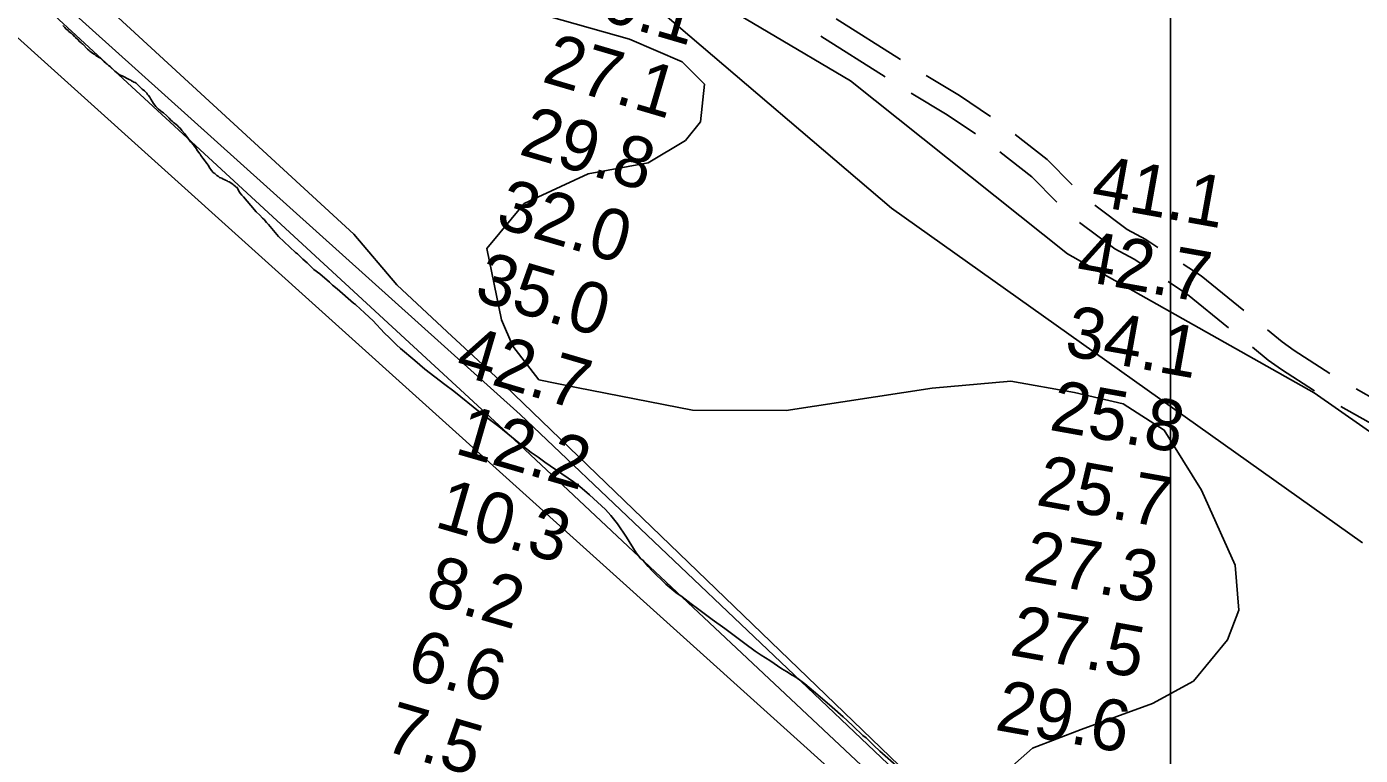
# Model space of a CAD drawing. Extents: x 3263578 to 3301413, y 764927 to 798602.
# Drawn here: x 3284573 to 3286323, y 786091 to 787047 of the extents above; entities that cross this region are included whole.
import ezdxf

# ---------------------------------------------------------------- set-up
doc = ezdxf.new("R2010")
doc.units = 0
for name, color, linetype in [('V-GRID-MAJR', 7, 'Continuous'), ('V-RIVR-RANG', 7, 'Continuous'), ('V-ROAD-CNTR', 7, 'Continuous'), ('V-SITE-VEGE', 7, 'Continuous'), ('V-TOPO-DPTH', 7, 'Continuous'), ('V-TOPO-MAJR', 7, 'Continuous'), ('V-TOPO-MINR', 7, 'Continuous')]:
    doc.layers.add(name, color=color, linetype=linetype)

msp = doc.modelspace()

# ---------------------------------------------------------------- linework, layer by layer
at = {"layer": 'V-GRID-MAJR'}
msp.add_spline([(3286075.4, 775830.8), (3286074.5, 781889.4), (3286073.6, 787951.5), (3286072.7, 794013.5), (3286072.7, 794016.9)], degree=3, dxfattribs=at)
at = {"layer": 'V-ROAD-CNTR'}
for p, q in [((3285719.4, 787004.4), (3285634.9, 787057.8)), ((3285699.5, 786981.5), (3285614.9, 787034.9))]:
    msp.add_line(p, q, dxfattribs=at)
for points in [[(3285837.7, 786929.6), (3285796.8, 786956.9), (3285753.3, 786983.2)], [(3285817.8, 786906.8), (3285780.7, 786931.5), (3285733.3, 786960.2)], [(3285944.6, 786839.7), (3285912, 786872.9), (3285869.8, 786905.8)], [(3285924.8, 786817), (3285892, 786850.5), (3285850, 786883.1)], [(3286057.2, 786757.6), (3286041.4, 786768), (3286016.8, 786781.1), (3285974.3, 786813.1)], [(3286037.3, 786734.8), (3286026.1, 786742.2), (3286000.6, 786755.7), (3285954.5, 786790.4)], [(3286169.9, 786674.8), (3286113.9, 786720.2), (3286090.6, 786735.6)], [(3286150.1, 786652.2), (3286096.2, 786696), (3286070.7, 786712.8)], [(3286282.7, 786592.2), (3286236.3, 786622.5), (3286220.3, 786633.8), (3286200.9, 786649.5)], [(3286262.8, 786569.4), (3286219.4, 786597.6), (3286202.1, 786609.9), (3286181.2, 786626.9)], [(3286407.1, 786528.3), (3286346.9, 786555.6), (3286317.3, 786572.1)], [(3286386.7, 786504.6), (3286333.4, 786528.8), (3286297.2, 786548.9)]]:
    msp.add_lwpolyline(points, dxfattribs=at)
at = {"layer": 'V-SITE-VEGE'}
for points in [[(3284620, 787048.7), (3284622.5, 787046.4), (3284624.1, 787044.7), (3284627.1, 787042.2), (3284628, 787041.2), (3284629.8, 787039.7), (3284630.8, 787038.7), (3284632.6, 787037.2), (3284633.6, 787036.6), (3284635.3, 787034.6), (3284636.9, 787033.3), (3284639.3, 787031), (3284642.6, 787027.5), (3284644.2, 787026.1), (3284645.4, 787024.8), (3284646.4, 787024.2), (3284652.3, 787018), (3284654.8, 787015.9), (3284655.6, 787015.1), (3284659.2, 787012.6), (3284660.4, 787011.5), (3284662, 787010.7), (3284664, 787009.2), (3284669.5, 787005.9), (3284670.3, 787005), (3284672.3, 787003.4), (3284674.3, 787001.3), (3284676, 786999.8), (3284676.8, 786998.8), (3284678.4, 786998)], [(3284678.4, 786998), (3284679.2, 786997.1), (3284680.2, 786996.3), (3284682, 786995), (3284686.3, 786991.3), (3284688.5, 786989), (3284694.6, 786984.2), (3284695.8, 786983.8), (3284698.6, 786982.5), (3284706.4, 786978.5), (3284707, 786978.1), (3284709.2, 786977), (3284710.1, 786976.2), (3284712.1, 786975.3), (3284713.3, 786974.7), (3284715.1, 786974), (3284716.1, 786973), (3284718.1, 786971.5), (3284720.8, 786968.7), (3284721.6, 786968), (3284724.2, 786965.5), (3284727.2, 786963), (3284730.1, 786959.9), (3284731.3, 786958.5), (3284732.7, 786957.1), (3284734.4, 786954.8), (3284735.6, 786952.3), (3284737.9, 786948.7), (3284739.1, 786946.6), (3284742.2, 786942.7), (3284745.5, 786939.2), (3284750.1, 786935.6), (3284752.3, 786934.2), (3284756.6, 786930.2), (3284758.6, 786928.2), (3284759.8, 786927.1), (3284761.9, 786924.6), (3284764.1, 786923), (3284765.3, 786921.7), (3284766.5, 786920.7), (3284770.8, 786917.4), (3284771.4, 786916.5), (3284772.4, 786915.5), (3284774, 786914.1), (3284776.1, 786911.2), (3284779.8, 786907), (3284781, 786905.4), (3284784.7, 786900.7), (3284787.8, 786896.4), (3284792.1, 786891.2), (3284795.3, 786886.9), (3284796.4, 786885), (3284798.8, 786882), (3284799.3, 786880.9), (3284800.1, 786880.1), (3284801.3, 786878.3), (3284804, 786874.8), (3284806.8, 786870.7), (3284808.1, 786869), (3284809.1, 786867.6), (3284811.1, 786865.1), (3284812, 786863.1), (3284815.1, 786858.5), (3284817.3, 786856.1), (3284818.5, 786855), (3284819.5, 786854.6), (3284822.4, 786852.1), (3284823.8, 786851.1), (3284825.6, 786849.6), (3284828.8, 786848.5), (3284830.4, 786847.3), (3284832, 786846.8), (3284833.4, 786845.8), (3284835.6, 786844.9), (3284836.6, 786844.3), (3284838.4, 786843.6), (3284840.5, 786842.4), (3284842.5, 786840.9), (3284843.7, 786840.3), (3284844.5, 786839.4), (3284846.5, 786837.8), (3284847.5, 786836.8), (3284848.7, 786836.3), (3284851, 786831.6), (3284852.9, 786828.7), (3284854.8, 786826.3), (3284857.1, 786823.9), (3284866.7, 786812.5), (3284873.9, 786804.3), (3284878.6, 786799.9), (3284882, 786796.2), (3284884.3, 786794.1), (3284887.4, 786790.5), (3284890.1, 786787.6), (3284903.1, 786771.8), (3284925.5, 786751.1), (3284927.9, 786749.3), (3284930.4, 786747), (3284935, 786742.2), (3284940.7, 786737.3), (3284947, 786731.3)], [(3284947, 786731.3), (3284949.5, 786728.7), (3284957.3, 786723), (3284970.1, 786712.1), (3284973.9, 786708.3), (3284980, 786703.4), (3285001.6, 786684.6), (3285004.1, 786682.8), (3285010.8, 786676.7), (3285015.4, 786672.3), (3285022.4, 786665.9), (3285026.7, 786661.8), (3285042.2, 786645.3), (3285048.2, 786639.7), (3285052.1, 786635.6), (3285058.1, 786630), (3285063.4, 786625.1), (3285082.2, 786609.3), (3285095.3, 786598), (3285121.2, 786578), (3285133.3, 786568.9), (3285167.7, 786541.1), (3285192.2, 786522.5), (3285213.8, 786505.2), (3285222.3, 786498.1), (3285234.8, 786488.6), (3285243.7, 786482.5), (3285252.5, 786475.7), (3285290.3, 786450.3), (3285298.8, 786443.9), (3285311.2, 786433), (3285332.1, 786413.9), (3285339.1, 786406), (3285348.2, 786395.2), (3285359.7, 786377.5), (3285372.5, 786356.8), (3285378.8, 786348.9), (3285381.3, 786347.1), (3285388.3, 786338.9), (3285393.6, 786333.3), (3285411.6, 786315.7), (3285424.7, 786304.7), (3285432.9, 786299.1), (3285444.6, 786290), (3285453.2, 786283.9), (3285472.4, 786269.6), (3285489.1, 786257.5), (3285515, 786237.8), (3285528.5, 786228), (3285536.7, 786222.7), (3285547.8, 786215.8), (3285563.8, 786204.8), (3285569.8, 786201.4), (3285577.3, 786196.4), (3285582, 786193.7), (3285588.7, 786188.8), (3285593.7, 786185), (3285611.1, 786170.7), (3285629.8, 786154.6), (3285644.4, 786141.8), (3285649.3, 786136.9), (3285657.4, 786129.4), (3285670.1, 786117.4), (3285674.4, 786114), (3285684.3, 786104.3), (3285692.4, 786096.8), (3285717.2, 786075)]]:
    msp.add_lwpolyline(points, dxfattribs=at)
at = {"layer": 'V-TOPO-DPTH'}
msp.add_lwpolyline([(3287407, 784330.7), (3287311.5, 784434.4), (3287196.3, 784560), (3287127.7, 784631.4), (3287054.2, 784749.6), (3286985.6, 784843.2), (3286904.8, 784968.7), (3286811.8, 785128.7), (3286743.3, 785244.4), (3286689.3, 785296.2), (3285860.1, 785897.9), (3285198, 786519), (3284396.1, 787258.3), (3284165.5, 787472.7), (3284069.9, 787561.4), (3283479.1, 788192.1), (3283405.6, 788288.2), (3283042.1, 788658.5)], dxfattribs=at)
at = {"layer": 'V-TOPO-MAJR'}
msp.add_lwpolyline([(3285848.2, 786061.4), (3285892.5, 786100.6), (3285956.5, 786125.1), (3286050, 786159.2), (3286104.1, 786188.6), (3286148.5, 786242.6), (3286163.3, 786281.8), (3286158.6, 786340.8), (3286114.6, 786439.3), (3286065.6, 786518), (3286011.6, 786552.6), (3285947.7, 786567.5), (3285864.2, 786582.4), (3285761, 786572.9), (3285569.2, 786543.9), (3285446.3, 786544.2), (3285294, 786574), (3285244.8, 786584), (3285210.5, 786628.3), (3285195.9, 786662.8), (3285176.4, 786756.2), (3285225.7, 786815.1), (3285309.4, 786854.2), (3285388.1, 786868.7), (3285437.3, 786898.1), (3285457, 786922.6), (3285462.1, 786971.8), (3285432.7, 787001.4), (3285363.9, 787031), (3285241.1, 787065.7)], dxfattribs=at)
at = {"layer": 'V-TOPO-MINR'}
for points in [[(3283483, 788673.9), (3283706, 788480.4), (3283912, 788302.9), (3284073.8, 788140.3), (3284279.9, 787987.4), (3284589.1, 787790), (3284922.8, 787553.2), (3285227, 787316.5), (3285374.1, 787168.6), (3285437.8, 787104.6), (3285653.8, 786976.2), (3285938.4, 786749.4), (3286262.3, 786566.7), (3286856.1, 786152.3), (3287224.2, 785890.9), (3287641.3, 785604.7), (3287818, 785501.1)], [(3283042.1, 788658.5), (3283405.6, 788288.2), (3283479.1, 788192.1), (3284069.9, 787561.4), (3284165.5, 787472.7), (3284396.1, 787258.3), (3285198, 786519), (3285860.1, 785897.9), (3286689.3, 785296.2), (3286743.3, 785244.4), (3286811.8, 785128.7), (3286904.8, 784968.7), (3286985.6, 784843.2), (3287054.2, 784749.6), (3287127.7, 784631.4), (3287196.3, 784560), (3287311.5, 784434.4), (3287407, 784330.7)], [(3287559.9, 784662.7), (3287020.5, 785039.7), (3286873.4, 785182.6), (3286777.7, 785264), (3286704.1, 785308.4), (3286613.3, 785379.9), (3285887.1, 785905.2), (3285220.1, 786538.6), (3284386.3, 787287.8), (3284177.9, 787492.3), (3284055.2, 787588.5), (3283516, 788199.4), (3283454.8, 788280.7), (3283398.4, 788339.8), (3283265.9, 788458.1), (3283104.1, 788623.2), (3283064.3, 788659.3)], [(3283087.3, 788660.1), (3283339.6, 788440.7), (3283491.7, 788319.9), (3284052.8, 787608.2), (3284173.1, 787531.7), (3284273.6, 787450.3), (3284344.7, 787378.9), (3285002, 786775.1), (3285058.3, 786708.6), (3285124.5, 786647), (3285188.3, 786587.8), (3285838.1, 785961.9), (3285877.3, 785932.3), (3286672.3, 785362.6), (3286716.5, 785340.3), (3286773, 785318.1), (3286905.5, 785251.4), (3287052.8, 785165), (3287195.1, 785063.9), (3287384.1, 784955.3), (3287514.1, 784866.4), (3287633.9, 784823.7)], [(3284476.8, 786132.4), (3284776.1, 785890.8), (3284982.1, 785686.3), (3285082.6, 785585.2), (3285148.8, 785535.9), (3285328.1, 785481.4), (3285502.5, 785444.1), (3285780.1, 785357.4), (3285831.6, 785337.6), (3285875.9, 785340), (3285915.2, 785352.1), (3285959.5, 785374.2), (3286003.9, 785418.3), (3286026.1, 785472.3), (3286031.3, 785551), (3286024.1, 785627.2), (3285994.7, 785693.6), (3285940.9, 785784.7), (3285886.9, 785838.9), (3284520.9, 787068.7)], [(3286325.8, 786369.9), (3285707.5, 786809), (3285413.1, 787060.4)]]:
    msp.add_lwpolyline(points, dxfattribs=at)

# ---------------------------------------------------------------- texts
at = {"layer": 'V-RIVR-RANG'}
for s, rotation, p in [('30.1', 343.6083, (3285275.2, 787071.6)), ('27.1', 343.6083, (3285247.2, 786975.6)), ('29.8', 343.6083, (3285217, 786880.3)), ('41.1', 349.8383, (3285967.8, 786813.5)), ('32.0', 343.6083, (3285186.2, 786785.1)), ('42.7', 349.8383, (3285948.1, 786715.4)), ('35.0', 343.6083, (3285158.2, 786689.1)), ('34.1', 349.8383, (3285933.1, 786616.5)), ('42.7', 343.6083, (3285133, 786592.3)), ('25.8', 349.8383, (3285913.3, 786518.5)), ('12.2', 343.7925, (3285132.6, 786487.8)), ('25.7', 349.8383, (3285895.9, 786420)), ('10.3', 343.7925, (3285106.2, 786391.4)), ('27.3', 349.8383, (3285878.5, 786321.5)), ('8.2', 343.7925, (3285093.4, 786291)), ('27.5', 349.8383, (3285861.1, 786223.1)), ('6.6', 343.7925, (3285069, 786193.9)), ('29.6', 349.8383, (3285841.9, 786124.9)), ('7.5', 343.7925, (3285038.9, 786098.5))]:
    msp.add_text(s, height=67, rotation=rotation, dxfattribs=at).set_placement(p)

doc.saveas('drawing.dxf')
